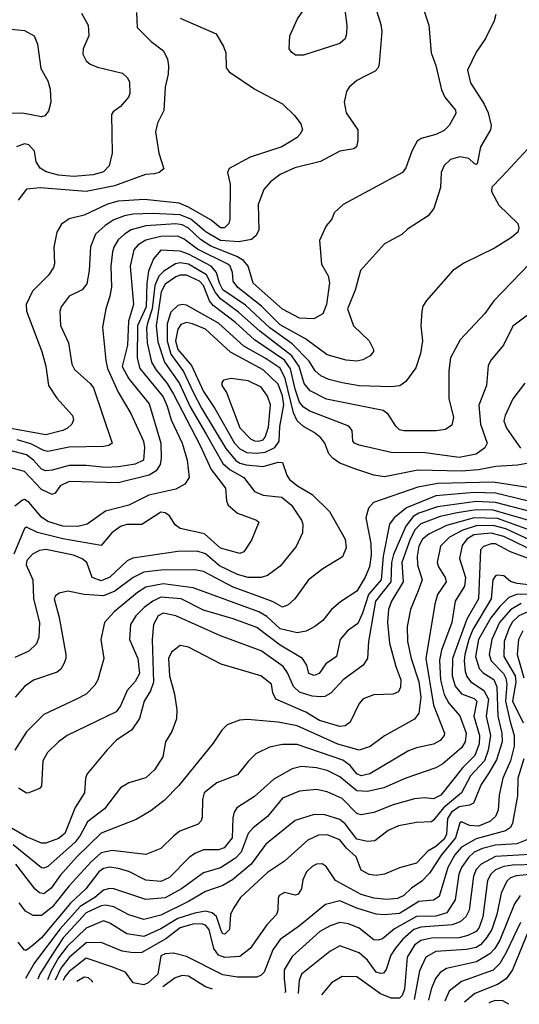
# Model space of a CAD drawing. Extents: x 501367 to 657802, y 482273 to 547541.
# Tile 277 of 656: x 607512 to 609857, y 482634 to 487251. Entities that reach past the tile are written whole.
import ezdxf

# ---------------------------------------------------------------- set-up
doc = ezdxf.new("R2010")
doc.units = 0

msp = doc.modelspace()

# ---------------------------------------------------------------- linework, layer by layer
at = {"layer": '0CON20XD'}
for points in [[(608845, 487084.2), (608807.5, 487085), (608788.3, 487098.3), (608777.5, 487115), (608780, 487175), (608815.8, 487255), (608844.4, 487295), (608944.2, 487375), (609005, 487388.7), (609020.6, 487385), (609030.6, 487365), (609047.7, 487222.3), (609046.8, 487185), (609039.1, 487160.9), (609015, 487138.9), (608845, 487084.2)], [(609180, 487315), (609207.8, 487227.8), (609211.8, 487195), (609198.9, 487045), (609194.3, 487025), (609181.1, 487008.9), (609133.9, 486986.1), (609095, 486965.5), (609058.6, 486935), (609046.2, 486913.8), (609035.6, 486865), (609044.5, 486815), (609098.6, 486735), (609100, 486685), (609093.3, 486655), (609080, 486645), (609015, 486634.2), (608924.6, 486585.4), (608803.5, 486556.5), (608735, 486525.5), (608689.3, 486490.7), (608658.5, 486455), (608631.2, 486385), (608634.4, 486265), (608621.5, 486238.5), (608600.4, 486219.6), (608540.1, 486209.9), (608455, 486215.9), (608388.3, 486255), (608315, 486315.8), (608265, 486336), (608135, 486342.9), (608045, 486338.6), (608005, 486331.9), (607955, 486312), (607914.2, 486285.8), (607868.8, 486245), (607844.7, 486185.2), (607838.6, 486075), (607827.6, 486012.4), (607805.7, 485985), (607744.4, 485955), (607706.9, 485905), (607701.1, 485885), (607703.2, 485816.8), (607741.8, 485735), (607756.5, 485635), (607770.4, 485610.4), (607843.5, 485545), (607858.2, 485525), (607947.1, 485265), (607931.2, 485255), (607905, 485250), (607745, 485246.1), (607645, 485226.3), (607625, 485230.5), (607565, 485261.6), (607500.6, 485280.6)], [(609409.4, 487295), (609432.9, 487225), (609444, 487095), (609465.4, 487035.4), (609492.2, 486922.2), (609508.3, 486888.3), (609557.2, 486827.2), (609558.5, 486811.5), (609527.5, 486755), (609505, 486730.8), (609465, 486712.9), (609396, 486694), (609378, 486682), (609352.5, 486635), (609324.2, 486555.8), (609308.2, 486535), (609031.2, 486385), (608987.5, 486345), (608977.5, 486315), (608950, 486285), (608920, 486215), (608928.6, 486105), (608959.5, 486049.5), (608966.6, 486016.6), (608952.7, 485915), (608935, 485872.3), (608892.2, 485847.7), (608825, 485851.1), (608745, 485893.9), (608607.5, 486015), (608584.1, 486095), (608562.5, 486122.5), (608530.9, 486140.9), (608409.2, 486189.2), (608360.7, 486220.7), (608305, 486273.2), (608275, 486288.9), (608245, 486293.6), (608105, 486284.2), (608035.5, 486265), (608004, 486246), (607975, 486218), (607954.2, 486185), (607947.7, 486162.3), (607940.4, 486095), (607942.8, 485997.2), (607935.8, 485954.2), (607916.2, 485895), (607901.4, 485808.6), (607916.9, 485653.1), (607925.2, 485615), (607974, 485504), (608033.6, 485405), (608093.2, 485275), (608098.1, 485245), (608092.7, 485185), (608055, 485167.1), (607975.8, 485154.2), (607915, 485150.9), (607825, 485161.1), (607745, 485161.2), (607665, 485138.8), (607635, 485136), (607615, 485143.5), (607577.6, 485185), (607545, 485209.8), (607438.2, 485238.2)], [(607802.2, 487282.2), (607833.8, 487225), (607837.5, 487175), (607810, 487115), (607808.9, 487088.9), (607825, 487058), (607842.6, 487042.6), (607877.6, 487027.6), (607995, 487000), (608019.1, 486979.1), (608027.6, 486957.6), (608029.5, 486905), (608022.8, 486887.2), (607985, 486844), (607950.5, 486819.5), (607943.6, 486806.4), (607946.8, 486625), (607932, 486565), (607905, 486536.8), (607857.1, 486522.9), (607765, 486515.2), (607695, 486521.2), (607637.2, 486537.2), (607608.5, 486555), (607590.5, 486585), (607582.2, 486635), (607555, 486664.5), (607535, 486669.6), (607498, 486655)], [(608060, 487285), (608064, 487215), (608128.9, 487148.9), (608187.1, 487105), (608205.5, 487065.5), (608210, 487035), (608208.9, 486995), (608194.4, 486935), (608189.5, 486825), (608158.5, 486765), (608149.1, 486725), (608165.7, 486625), (608188.3, 486551.7), (608167.5, 486535), (608145, 486527.5), (608102.5, 486525), (607957.5, 486472.5), (607825, 486444.7), (607607.9, 486462.1), (607545, 486456.2), (607504.8, 486405.2)], [(609746.4, 487275), (609739.5, 487245), (609697.9, 487162.1), (609655, 487099.4), (609613.3, 487015), (609628.1, 486955), (609692.5, 486855), (609711.5, 486815), (609724.4, 486755), (609721.9, 486735), (609675.4, 486655), (609660, 486575), (609655, 486571.2), (609645, 486576.2), (609619.4, 486599.4), (609577.6, 486607.6), (609534.7, 486595.3), (609505, 486567.5), (609491.1, 486535), (609486.6, 486463.4), (609455.8, 486365), (609428.9, 486331.1), (609332, 486268), (609305, 486244), (609225, 486200), (609111.1, 486075), (609087.4, 485982.6), (609050.6, 485895), (609078.6, 485815), (609152, 485745), (609173.3, 485705), (609173.3, 485695), (609156.7, 485675), (609123.2, 485656.8), (609095, 485650.5), (609045, 485654.5), (608955, 485679.1), (608854.3, 485754.3), (608735, 485820.9), (608647.7, 485907.7), (608535.7, 485995), (608514.8, 486025), (608511.1, 486065), (608499.8, 486095), (608488.6, 486105), (608346.5, 486175), (608285, 486222.2), (608255, 486236.6), (608175, 486234.3), (608105, 486217.3), (608068.1, 486195), (608047.9, 486172.1), (608031.2, 486095), (608046.9, 485915), (608023.4, 485836.6), (608017.6, 485725), (607993.3, 485625), (608025, 485567.2), (608119.6, 485449.6), (608175.2, 485265.2), (608176.7, 485195), (608171, 485165), (608152.7, 485135), (608119.5, 485115)], [(608265, 487258.8), (608433.8, 487185), (608469.2, 487125), (608480, 487095), (608482, 487025), (608495, 487006.2), (608615.6, 486925.6), (608745, 486856), (608802.2, 486802.2), (608832.3, 486762.3), (608839.6, 486735), (608827.3, 486712.7), (608815, 486698.9), (608742.5, 486655), (608594.1, 486605.9), (608495, 486553.3), (608488, 486535), (608499.8, 486479.8), (608499.2, 486315), (608494, 486295), (608472.9, 486275), (608455, 486274.8), (608411.5, 486311.5), (608305, 486372.4), (608260.2, 486390.2), (608098.6, 486408.6), (607975, 486400.4), (607924.3, 486385.7), (607815, 486334.7), (607745, 486316.9), (607708.3, 486291.7), (607686.9, 486255), (607672.5, 486185), (607675.9, 486105.9), (607671, 486089), (607647, 486053), (607572.1, 485977.9), (607542.1, 485915), (607544.6, 485885), (607615.9, 485695), (607635.7, 485625.7), (607647.9, 485535), (607686, 485476), (607759.5, 485395), (607765.5, 485375), (607757.5, 485355), (607736.5, 485335), (607714.4, 485325), (607635, 485304.5), (607427.5, 485342.5)], [(607376.2, 487216.2), (607535, 487200), (607580.8, 487175), (607595.5, 487135.5), (607612.2, 487022.2), (607643.9, 486963.9), (607655.5, 486924.5), (607659.1, 486865), (607648, 486822), (607630, 486800), (607615, 486795.6), (607525, 486813.1), (607455, 486810.4)], [(609897.5, 486645), (609775.2, 486514.8), (609727.5, 486465), (609726.2, 486445), (609761.2, 486381.2), (609850, 486295), (609855.4, 486275), (609850.9, 486255), (609820.8, 486229.1), (609740.1, 486179.9), (609599.4, 486110.6), (609544.6, 486075.4), (609421.2, 485935), (609405, 485907.5), (609400, 485885), (609395.6, 485815), (609402.8, 485745), (609394.1, 485685), (609370.9, 485619.1), (609325.2, 485554.8), (609296.2, 485533.8), (609255, 485528.8), (609104.8, 485534.8), (609025, 485547.5), (608963.2, 485563.2), (608925, 485581), (608899.8, 485605), (608870.3, 485650.3), (608790.9, 485730.9), (608685.9, 485805.9), (608571.7, 485911.7), (608466.2, 485985), (608450.2, 486015), (608436.3, 486066.3), (608411.6, 486095), (608305, 486150.9), (608265, 486165.7), (608175, 486170.9), (608140.5, 486129.5), (608117.5, 486072.5), (608109.4, 486015), (608106, 485905), (608064.7, 485815), (608064, 485664), (608076.9, 485615), (608185, 485482), (608205, 485438.2), (608223, 485375), (608275.2, 485265), (608298.6, 485185), (608307.1, 485105), (608287.5, 485072.5), (608245, 485049.5), (608118.6, 485021.4), (608025, 484974.3), (607915, 484946.5), (607828.5, 484885), (607785.2, 484874.8), (607715, 484876.1), (607645, 484897.7), (607615, 484918.8), (607555, 484989.1), (607535, 485000.7), (607525, 484997.5), (607489.7, 484970.3)], [(609904.1, 486105.9), (609737.2, 485932.8), (609695, 485874), (609579.8, 485750.2), (609533.5, 485665), (609526.9, 485605), (609526.9, 485475), (609547.8, 485385), (609540.9, 485349.1), (609510.9, 485329.1), (609466.2, 485323.8), (609315, 485322.5), (609295, 485328), (609277.5, 485345), (609242, 485402), (609218.8, 485418.8), (608952.2, 485472.2), (608875, 485511.4), (608846.9, 485545), (608824.6, 485625), (608788.9, 485675), (608639.9, 485789.9), (608539.7, 485879.7), (608455, 485942), (608431, 485971), (608388.8, 486055), (608305, 486105.3), (608265, 486111.6), (608243.6, 486106.4), (608188.2, 486071.8), (608165, 486047.9), (608146.6, 486005), (608134.3, 485895), (608111.8, 485828.2), (608106.9, 485805), (608111, 485735), (608131.4, 485645), (608150.8, 485610.8), (608204.9, 485545), (608234.3, 485495), (608360, 485255), (608411.4, 485141.4), (608478.5, 485055), (608482.9, 484995), (608490.4, 484975), (608535, 484937.5), (608623.8, 484905), (608634, 484895), (608600.2, 484809.8), (608564.2, 484755.8), (608545, 484747.5), (608455, 484772.9), (608380.3, 484840.3), (608265, 484865.3), (608242.8, 484882.8), (608215, 484924.5), (608195, 484938.9), (608175, 484941.6), (608085, 484884.2), (608015, 484883.2), (607985, 484875.2), (607944.8, 484845.2), (607895, 484785.6), (607715, 484816.4), (607596.1, 484846.1), (607545, 484871.5), (607535, 484865.6), (607484.8, 484745)], [(609895.2, 485864.8), (609826.7, 485813.3), (609783.3, 485725), (609725, 485656.4), (609710.7, 485629.3), (609703.2, 485535), (609666.5, 485443.5), (609675.2, 485355), (609706.2, 485265), (609696, 485244), (609655, 485214.3), (609575, 485198.3), (609415, 485219.4), (609255, 485221.1), (609105, 485256.4), (609084, 485265), (609075.8, 485275), (609072.9, 485325), (609057.5, 485345), (608874.5, 485415), (608845, 485433.9), (608825, 485458.1), (608805, 485517.8), (608783.5, 485613.5), (608754.9, 485655), (608615, 485749.5), (608525, 485831.3), (608420.9, 485910.9), (608403.3, 485933.3), (608375.1, 486005), (608355.6, 486025), (608295, 486052.7), (608265, 486052.7), (608245, 486044.9), (608195, 486010.9), (608175.8, 485975), (608152.8, 485815), (608160.5, 485740.5), (608192.4, 485645), (608261.7, 485545), (608313.2, 485435), (608388.1, 485308.1), (608465, 485170.4), (608500.1, 485140.1), (608564.2, 485104.2), (608615, 485038.3), (608655, 485021.2), (608742.3, 485012.3), (608788.1, 484975), (608835.3, 484905), (608841.8, 484885), (608840, 484845), (608809.9, 484780.1), (608735, 484687.9), (608676, 484644), (608645, 484635.8), (608585, 484636), (608535, 484648.8), (608450.8, 484690.8), (608385, 484746), (608345, 484758.4), (608255, 484756.6), (608044.1, 484725.9), (608016.7, 484713.3), (607935, 484637.7), (607895, 484620), (607853.3, 484635), (607826.8, 484705), (607805, 484722.3), (607765, 484740.2), (607635, 484766.7), (607605, 484761.9), (607572.9, 484745), (607545.9, 484715), (607543.2, 484695), (607574.4, 484625), (607577.9, 484535), (607605.5, 484425), (607602, 484355), (607590.6, 484325), (607555, 484289.4), (607489.4, 484260.6)], [(609917.5, 485175), (609847.9, 485162.1), (609746.1, 485156.1), (609665, 485140.8), (609585, 485134.6), (609381, 485139), (609225, 485107.8), (609175, 485114.7), (609085.3, 485145.3), (609015, 485171.8), (608982.9, 485192.9), (608962.5, 485215), (608943.7, 485265), (608925, 485290.8), (608895, 485315.3), (608845, 485343.4), (608815, 485370.3), (608797.6, 485407.6), (608758.9, 485568.9), (608735, 485616.9), (608665, 485664.6), (608565, 485720.3), (608445, 485828.7), (608295, 485911.8), (608275, 485915.8), (608255, 485910.6), (608221.2, 485878.8), (608204.3, 485825), (608204.5, 485745), (608222.3, 485682.3), (608280.9, 485600.9), (608326.9, 485505), (608365, 485429.1), (608480.1, 485240.1), (608524.9, 485184.9), (608545, 485172), (608575, 485163.6), (608654.5, 485155.5), (608725, 485176.6), (608745, 485174.4), (608765.4, 485115), (608778.2, 485095), (608815.6, 485065), (608884.8, 485024.8), (608966.5, 484945), (609040, 484815), (609044.4, 484775), (609027, 484733), (608935, 484675.5), (608868.1, 484625), (608803.9, 484536.1), (608772.4, 484507.6), (608745, 484496.4), (608701.7, 484521.7), (608638.9, 484545), (608515, 484590.5), (608375, 484664.3), (608335, 484672), (608175, 484669.4), (608095, 484660.5), (608045, 484635.6), (607958.6, 484571.4), (607905, 484549.4), (607815, 484555.2), (607738.4, 484571.6), (607697.6, 484562.4), (607680.3, 484549.7), (607674.5, 484535), (607697.2, 484447.2), (607728.2, 484275), (607728.5, 484255), (607719.4, 484230.6), (607705, 484206), (607688.3, 484191.7), (607576.5, 484153.5), (607535, 484124.5), (607491.5, 484075)], [(608625, 485218.2), (608665, 485222.5), (608709.8, 485245), (608729.8, 485275), (608733.8, 485343.8), (608751.4, 485445), (608745, 485487.7), (608725, 485541.8), (608655, 485609.8), (608501.3, 485691.3), (608385, 485799.2), (608323.3, 485825), (608295, 485830.5), (608268.9, 485821.1), (608255, 485800), (608244.3, 485745), (608253.8, 485705), (608318.9, 485628.9), (608375, 485506.8), (608427.9, 485427.9), (608520.7, 485265), (608545, 485238.2), (608577.8, 485222.2), (608625, 485218.2)], [(608635, 485274.8), (608655, 485281.6), (608665, 485293.8), (608679.6, 485340.4), (608690.2, 485445), (608676, 485485), (608645, 485527.3), (608585, 485557.1), (608505, 485568.5), (608468.9, 485561.1), (608460.6, 485549.4), (608461.8, 485535), (608482.9, 485502.9), (608545, 485337.7), (608595, 485285.9), (608615, 485275.9), (608635, 485274.8)], [(609882.8, 485547.2), (609827.4, 485472.6), (609790, 485395), (609785, 485370), (609796.5, 485335), (609862.6, 485242.6)], [(608119.5, 485115), (607975, 485079.8), (607745, 485085.8), (607702.2, 485065), (607678.7, 485031.3), (607665, 485024.4), (607615, 485048.4), (607535, 485132.4), (607465, 485151.5)], [(609945, 485049.5), (609735, 485082.9), (609474, 485076), (609380.7, 485059.3), (609172.4, 484987.6), (609149.5, 484960.5), (609136.6, 484915), (609160.5, 484795), (609161.7, 484741.7), (609154, 484685), (609133.5, 484636.5), (609095, 484571.8), (609018.3, 484521.7), (608975.3, 484484.8), (608935, 484434.5), (608898.2, 484405), (608856.4, 484383.6), (608815, 484376.6), (608735, 484394.5), (608672.6, 484452.6), (608635, 484474.8), (608327.2, 484587.2), (608185, 484606.4), (608105, 484590), (608064.9, 484565.1), (607955.9, 484475), (607911.1, 484425), (607893.8, 484345), (607906.9, 484255), (607878.7, 484155), (607865, 484130), (607825, 484088.8), (607779.2, 484065), (607625, 483992.7), (607545, 483912.1), (607490.3, 483825)], [(609945, 484982.2), (609745, 485030.5), (609645, 485034.7), (609465, 485018.1), (609328.1, 484961.9), (609269.7, 484915), (609247.6, 484885), (609218.8, 484735), (609209.1, 484625), (609149.5, 484555), (609121.4, 484468.6), (609099.9, 484420.1), (609050.4, 484385), (609016.2, 484345), (608999.2, 484265), (608949.1, 484230.9), (608918, 484185), (608895, 484175.8), (608868.8, 484185), (608860, 484225), (608840, 484255), (608735, 484317.8), (608625, 484401.2), (608515, 484441.6), (608375, 484482.4), (608270, 484535), (608175, 484543.1), (608137.5, 484525), (608095.9, 484495), (608057.1, 484455), (608032.4, 484415), (608027.3, 484345), (608066.8, 484255), (608074.6, 484185.4), (608055, 484148.1), (608016.2, 484105), (607985, 484034), (607965, 484005.8), (607735, 483894.5), (607694.4, 483865), (607643.1, 483815), (607621.5, 483775), (607615, 483657.5), (607605, 483646.7), (607555, 483626), (607545, 483623.8), (607506.8, 483646.8)], [(609943.9, 484936.1), (609745, 484986.7), (609655, 484992), (609472.5, 484967.5), (609385, 484936.3), (609359.3, 484920.7), (609323.8, 484876.2), (609267.1, 484742.9), (609257.7, 484705), (609254.4, 484615), (609182.1, 484525), (609149.2, 484335), (609144.6, 484255), (609124.5, 484225), (609030.8, 484155), (608973.3, 484093.3), (608945, 484077.4), (608924.8, 484075.2), (608885, 484079.4), (608825, 484098.4), (608797.3, 484125), (608768.9, 484188.9), (608748.4, 484218.4), (608645, 484290.8), (608455, 484362.3), (608245, 484455.2), (608185, 484468.7), (608162.8, 484455), (608140.4, 484415), (608133.7, 484345), (608140.1, 484145), (608126.5, 484103.5), (608096.3, 484055), (608075.2, 483974.8), (608039.4, 483920.6), (607967.4, 483872.6), (607923, 483827)], [(609945, 484842.9), (609755, 484911.9), (609645, 484914.9), (609515, 484878.5), (609432, 484838), (609403.3, 484815), (609385, 484781.9), (609378.3, 484735), (609379.4, 484695), (609401.7, 484625), (609382.9, 484572.9), (609346.9, 484485), (609330.3, 484405), (609332.2, 484335), (609349, 484255), (609385, 484146.9), (609394.9, 484075), (609385, 483999.2), (609365, 483971.2), (609225, 483893.1), (609156.4, 483843.6), (609105, 483825.9), (609005, 483853.5), (608815, 483940.4), (608725, 483956.7), (608580.9, 483969.1), (608543.2, 483966.8), (608485.5, 483944.5), (608461.1, 483918.9), (608420.9, 483859.1), (608259.5, 483660.5), (608191, 483589), (608128.3, 483541.7), (608058.8, 483501.2), (607895, 483436.6), (607780.4, 483325), (607702.5, 483237.5), (607660.8, 483179.2), (607625, 483152.1), (607605, 483157.1), (607585, 483174.7), (607495, 483290.5)], [(609945, 484890.9), (609735, 484950.7), (609655, 484953.3), (609565, 484938.9), (609485, 484921.5), (609395, 484886.5), (609368.8, 484861.2), (609345.3, 484815), (609305.2, 484705), (609312.5, 484615), (609257.8, 484525), (609243.3, 484485), (609238.7, 484425), (609247.5, 484327.5), (609278.1, 484218.1), (609300.8, 484155), (609299.5, 484120.5), (609290, 484100), (609265, 484088.1), (609175, 484084.7), (609124.1, 484065.9), (609105, 484044), (609063.4, 483956.6), (609040.3, 483939.7), (609015, 483937.1), (608919.1, 483965), (608854.6, 484004.6), (608714.3, 484065), (608700.8, 484095), (608694.2, 484135), (608644.2, 484175), (608458.5, 484228.5), (608305, 484308.1), (608265, 484315.8), (608225.4, 484284.6), (608211.5, 484255), (608215.5, 484175), (608238.5, 484088.5), (608250, 484015)], [(609925, 484802.2), (609793.6, 484863.5), (609735, 484879.5), (609655, 484878.1), (609592.5, 484857.5), (609528.8, 484825), (609487.1, 484782.9), (609471.7, 484705), (609477.5, 484685), (609509.7, 484635), (609513.3, 484615), (609473.2, 484555), (609460.4, 484509.6), (609418.2, 484255), (609455, 484036.9), (609505.5, 483905), (609504.5, 483895), (609485, 483870.5), (609455, 483853.5), (609375, 483837.3), (609337.1, 483822.9), (609155.8, 483715), (609115, 483705.4), (609095, 483714.6), (609063.7, 483753.7), (609028.2, 483778.2), (608815, 483852.6), (608745, 483852.8), (608685, 483839.1), (608620.8, 483809.2), (608585, 483772.9), (608535, 483710.6), (608438.1, 483671.9), (608378.2, 483625), (608370.9, 483595), (608368.3, 483511.7), (608364.2, 483495), (608350.5, 483479.5), (608264.7, 483445.3), (608235.3, 483424.7), (608175, 483364.4), (608105, 483336.4), (607945.9, 483355.9), (607895, 483343.9), (607848.2, 483301.8), (607745, 483189.2), (607665, 483088.9), (607615, 483050), (607575, 483050.5), (607540.1, 483070.1), (607510.4, 483110.4)], [(609945, 484750.2), (609785, 484828.4), (609725, 484843.2), (609644.2, 484835), (609610.6, 484815), (609588.5, 484785), (609576.7, 484725), (609604.5, 484635), (609599.1, 484595), (609555.7, 484525), (609540.6, 484425), (609491.9, 484295), (609482.2, 484247.8), (609487.6, 484155), (609505, 484087.3), (609526.4, 484046.4), (609577.5, 483987.5), (609607.2, 483905), (609602.3, 483865), (609585, 483836.7), (609497.7, 483762.3), (609465, 483742.9), (609325, 483694.1), (609221.2, 483648.8), (609145, 483631.7), (609095, 483635.2), (609015, 483700.7), (608955, 483730), (608905, 483742.8), (608835, 483749.5), (608791.3, 483738.7), (608705, 483689.3), (608615, 483609.2), (608532.1, 483555), (608519.1, 483535), (608512.2, 483507.8), (608509.3, 483415), (608472.4, 483367.6), (608445, 483358.2), (608375, 483357.7), (608335, 483341.9), (608307.2, 483322.8), (608215, 483229.4), (608175, 483209.6), (608105, 483216.7), (608025, 483256.1), (607975, 483271.5), (607935, 483276.7), (607905, 483271.2), (607884, 483255), (607822.7, 483175), (607750.9, 483109.1), (607615, 482946.1), (607576.6, 482913.4), (607545, 482887.4), (607535, 482888.6), (607505.9, 482925.9)], [(609895, 484726.3), (609816.4, 484756.4), (609745, 484792.7), (609725, 484793.5), (609688.8, 484781.2), (609675.5, 484765), (609665.5, 484535), (609610.1, 484439.9), (609543, 484255), (609541.5, 484175), (609555.8, 484125.8), (609585, 484089.5), (609645, 484068.7), (609658.1, 484055), (609644.2, 483985), (609670, 483895), (609668.3, 483855), (609648.5, 483801.5), (609592.3, 483745), (609488, 483615), (609455, 483597.3), (609412.4, 483602.4), (609365, 483598.2), (609265, 483569.4), (609175, 483533.5), (609115, 483522), (609095, 483529.3), (609025, 483599.8), (608955, 483630.6), (608905, 483641.8), (608826.3, 483633.6), (608745, 483601.3), (608674.8, 483515.2), (608608.5, 483461.5), (608585.3, 483435), (608551.9, 483348.1), (608525, 483318.8), (608455.5, 483274.5), (608375, 483251.2), (608272.5, 483175), (608195, 483134), (608105, 483125.7), (607955, 483175.9), (607935, 483177.8), (607905, 483169.5), (607864.3, 483135), (607796.9, 483093.1), (607702, 482988.1), (607582.1, 482827.9), (607539.9, 482754.7)], [(610065, 484581.8), (609846.8, 484606.8), (609816.3, 484616.3), (609783.9, 484643.9), (609755, 484646.9), (609745, 484643.2), (609732.3, 484625), (609725.1, 484535), (609639.2, 484390.8), (609620.1, 484345), (609601.7, 484275), (609597.8, 484245), (609602.8, 484195), (609611.1, 484171.1), (609628.2, 484148.2), (609691, 484105), (609712.5, 484065), (609702, 483985), (609721.8, 483895), (609711.4, 483825), (609693.2, 483775), (609628.6, 483705), (609585.9, 483625), (609501.5, 483555), (609455, 483497.3), (609445, 483490), (609375, 483486.9), (609289.5, 483470.5), (609241.5, 483448.5), (609178.9, 483401.1), (609145, 483397.2), (609095, 483409), (609039.9, 483479.9), (609015, 483501), (608945, 483523.3), (608895, 483523.7), (608805, 483496.6), (608668.2, 483385), (608598.8, 483291.2), (608511.5, 483218.5), (608465, 483190.6), (608385, 483163), (608304.4, 483115.6), (608175, 483052.4), (608095, 483031.7), (608025, 483054.3), (607955, 483090.9), (607915, 483098.8), (607895, 483096), (607825, 483063.1), (607716.9, 482945), (607662.7, 482865), (607607.4, 482775), (607598, 482751.6)], [(610015, 484559.6), (609843.7, 484556.3), (609808.4, 484541.6), (609765, 484499.3), (609723.5, 484446.5), (609665.5, 484345), (609651.1, 484265), (609668.3, 484208.3), (609688, 484188), (609737.1, 484157.1), (609752.3, 484122.3), (609755.8, 483985), (609775.1, 483905), (609776.7, 483865), (609749.9, 483780.1), (609713, 483717), (609678.3, 483665), (609642.4, 483577.6), (609622.8, 483567.2), (609575, 483559.5), (609538.8, 483535), (609520.3, 483505), (609515, 483431.4), (609505, 483407.7), (609465, 483373.4), (609427.3, 483352.7), (609375, 483295.3), (609295, 483274.7), (609224.6, 483244.6), (609185, 483238.2), (609152.8, 483242.8), (609115, 483262.9), (609091.5, 483325), (609046, 483366), (609014.5, 483405), (608955, 483429.5), (608915, 483427.7), (608865, 483403.3), (608755.4, 483305), (608675, 483252), (608548.5, 483135), (608516.4, 483085), (608501.5, 483055), (608497.8, 482985), (608475, 482963.6), (608465, 482964.6), (608458.8, 482975), (608436, 483046), (608415, 483062.5), (608385, 483071.3), (608335, 483062.2), (608255, 483035.8), (608175, 482987.7), (608095, 482952.7), (608015, 482965.2), (607935, 483015.3), (607905, 483026.2), (607825, 482991.7), (607734.9, 482905), (607695, 482851.6), (607659.7, 482790.3), (607642.3, 482749.2)], [(609865, 484513.2), (609815, 484483.7), (609764.3, 484425), (609727.9, 484345), (609715.8, 484275), (609724.4, 484245), (609782.5, 484185), (609793.6, 484163.6), (609798.2, 484135), (609791.8, 484055), (609811.9, 483965), (609833.2, 483895), (609833.5, 483845), (609815, 483776.4), (609779.4, 483695), (609762, 483615), (609757.4, 483545), (609744.8, 483515.2), (609718.9, 483491.1), (609665, 483470), (609622.7, 483472.7), (609585, 483490), (609578.1, 483485), (609558, 483415), (609491.5, 483335), (609435, 483249.1), (609399.1, 483210.9), (609351.3, 483178.7), (609314.6, 483145), (609285, 483130.4), (609235, 483125.2), (609175, 483131.9), (609115, 483148.7), (608994.1, 483214.1), (608950.2, 483280.2), (608932.3, 483292.3), (608905, 483291.6), (608885, 483280.7), (608858.9, 483255), (608841.6, 483218.4)], [(609896.9, 484475), (609855.2, 484455), (609825, 484427.2), (609809.9, 484400.1), (609786.4, 484335), (609784.5, 484265), (609837.8, 484175), (609840.9, 484145), (609825.3, 484055), (609874.4, 483954.4)], [(609873.9, 484385), (609853.1, 484345), (609846.6, 484275), (609877.6, 484165)], [(608250, 484015), (608247.8, 483972.2), (608226.8, 483913.2), (608197.1, 483865), (608184.5, 483795), (608145, 483732.9), (608105, 483696.5), (608025, 483671.8), (607985, 483649.4), (607909.9, 483550.1), (607830.1, 483489.9), (607796.2, 483425), (607772.3, 483395), (607645, 483280.9), (607625, 483272.2), (607615, 483274.7), (607482.2, 483382.2)], [(607923, 483827), (607828.9, 483715), (607821.5, 483695), (607817.1, 483625), (607773.5, 483556.5), (607725, 483435.5), (607695, 483410.9), (607635, 483389.2), (607615, 483389.2), (607545, 483419.5), (607433.1, 483483.1)], [(609877.9, 483785), (609850.6, 483695), (609847.8, 483612.2), (609825.8, 483484.2), (609815, 483463.8), (609792.7, 483447.3), (609655, 483409.7), (609585, 483370.7), (609554.5, 483335), (609522.4, 483275), (609480.2, 483139.8), (609455, 483122.6), (609385, 483115.9), (609335.6, 483085.6), (609295, 483060.6), (609225, 483053.3), (609185, 483057.5), (609095, 483085.2), (609015, 483120), (608948.2, 483101.8), (608825, 483001.8), (608735, 482938.7), (608700.5, 482889.5), (608659.1, 482785), (608645, 482770.4), (608625, 482762.1), (608535, 482760.8), (608465, 482771.9), (608295, 482858.9), (608233.6, 482873.6), (608195, 482871.4), (608175, 482861.5), (608161.2, 482775), (608115, 482734.5), (608095, 482724.8), (608045.6, 482735), (608008.5, 482785), (607945, 482809.3), (607825, 482850.9), (607745, 482788.3), (607725, 482763.3), (607716.1, 482745.2)], [(609891.8, 483405), (609845, 483386.3), (609745, 483379.8), (609685, 483364.9), (609645, 483347), (609618.1, 483321.9), (609586.2, 483275), (609573.5, 483245), (609556, 483124), (609517, 483063), (609465, 483047), (609375, 483045.4), (609272.1, 482987.9), (609215, 482940.5), (609195, 482934.2), (609175, 482935.8), (609105, 482990.5), (609055, 483011), (609015, 483017.6), (608968.7, 483001.3), (608921.3, 482975), (608791.3, 482858.7), (608753.9, 482795), (608754.2, 482754.2), (608760, 482695), (608756.2, 482687.6)], [(609935, 483337.7), (609745, 483327.5), (609678.3, 483291.7), (609654.2, 483265.8), (609641.4, 483235), (609621.5, 483075), (609606.3, 483045), (609578.8, 483021.2), (609542.5, 483007.5), (609395, 482996.4), (609362.6, 482985), (609310.2, 482939.8), (609274.8, 482895), (609254.7, 482865), (609232.4, 482797.6), (609219.2, 482780.8), (609205, 482778.5), (609184.6, 482785), (609145, 482841.1), (609105, 482874.7), (609015, 482908.7), (608968, 482882), (608835.4, 482775), (608824.3, 482745), (608819.1, 482684.4)], [(609939.6, 483290.4), (609825, 483286.4), (609785, 483279.6), (609746, 483265), (609724, 483245), (609707.7, 483215), (609686.4, 483045), (609668.3, 482995), (609655, 482975.8), (609615, 482956.6), (609575, 482946.5), (609445, 482944.8), (609395, 482932.5), (609365, 482911.7), (609330.7, 482855), (609318.4, 482705), (609307, 482675), (609295, 482663.3), (609255, 482663.5), (609205, 482683.2), (609095, 482762.7), (609025, 482764.7), (608976.2, 482735), (608928.6, 482678.8)], [(608841.6, 483218.4), (608834.5, 483175), (608819.8, 483150.2), (608805, 483145.8), (608755, 483157.8), (608730.5, 483145), (608725, 483130), (608724.6, 483075), (608716.9, 483055), (608672.5, 483007.5), (608594.8, 482895.2), (608545, 482858.8), (608475, 482853.1), (608445, 482864.2), (608422.9, 482895), (608402.1, 482985), (608385, 483005.5), (608365, 483011.6), (608325, 483009.2), (608265, 482992.6), (608198.3, 482941.7), (608085, 482877.7), (608045, 482875.7), (607993.4, 482883.4), (607895, 482923.8), (607825, 482922.9), (607745, 482853.9), (607705, 482802.8), (607678.9, 482747.2)], [(609955, 483247.4), (609842.8, 483237.2), (609815, 483226.5), (609798.4, 483211.6), (609772.3, 483155), (609751.5, 483055), (609728.1, 482985), (609703.8, 482945), (609675, 482912.9), (609655, 482900.3), (609608.5, 482891.5), (609465, 482881.6), (609418.4, 482855), (609388.4, 482791.6), (609363.6, 482656.7)], [(609860.3, 483145), (609834.6, 483105.4), (609765.2, 482935), (609742.2, 482895), (609719.5, 482870.5), (609656.7, 482833.4), (609515, 482801.4), (609485, 482782.8), (609463.8, 482755), (609443.7, 482705), (609430.5, 482653.3)], [(609862.1, 483017.9), (609795, 482877.1), (609765, 482825.8), (609735, 482793.4), (609585, 482740.7), (609527.9, 482695), (609507.7, 482649.4)], [(609899, 482975), (609824.8, 482795), (609795.9, 482754.1), (609755, 482726.6), (609648.2, 482685), (609600.1, 482644.7)], [(607856.3, 482737.7), (607853, 482743), (607835, 482758), (607815, 482761.7), (607780.9, 482741.7)], [(608417, 482704.8), (608385, 482716.6), (608305, 482765.6), (608275, 482769), (608242.3, 482757.7), (608184.9, 482716.6)], [(609808.3, 482634.1), (609780.1, 482650.1), (609745, 482652.1), (609725, 482645.9), (609713.7, 482638.9)]]:
    msp.add_lwpolyline(points, dxfattribs=at)

doc.saveas('drawing.dxf')
